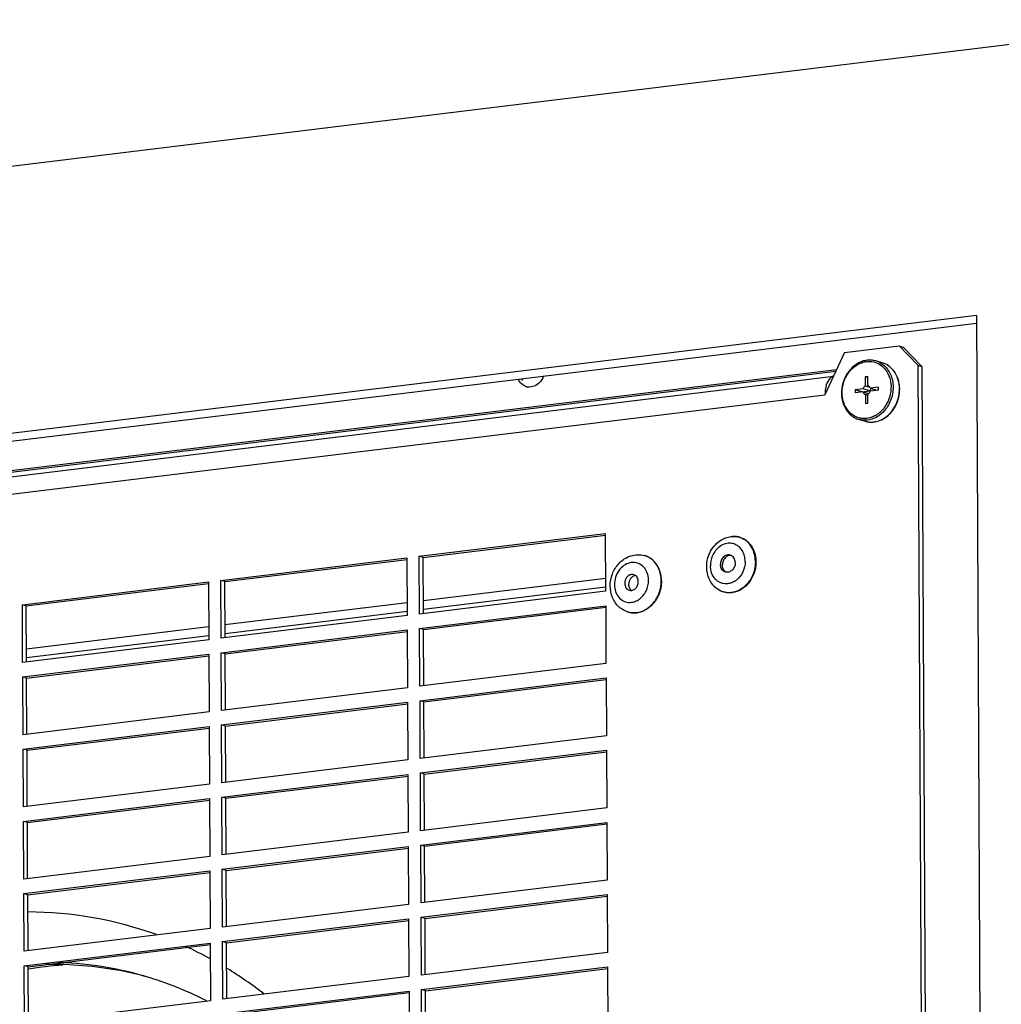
# Paper-space layout '45651_1_3' of a CAD drawing. Header units: millimetres. Extents: x -231 to 594, y 0 to 420.
# Tile 276 of 279: x 373 to 400, y 312 to 339. Entities that reach past the tile are written whole.
import ezdxf

# ---------------------------------------------------------------- set-up
doc = ezdxf.new("R2010")
doc.units = ezdxf.units.MM
doc.header["$LTSCALE"] = 32.67
doc.layers.get('0').update_dxf_attribs({"linetype": 'CONTINUOUS'})
doc.layers.add('02___PRT_ALL_AXES', color=7, linetype='CONTINUOUS')

psp = doc.layouts.new('45651_1_3')

# ---------------------------------------------------------------- linework, layer by layer
at = {"color": 7, "linetype": 'CONTINUOUS'}
for p, q in [((329.022, 329.134), (405.845, 338.511)), ((399.465, 330.457), (335.474, 322.646)), ((399.465, 330.457), (399.817, 259.304)), ((395.873, 329.45), (397.363, 329.632)), ((397.873, 329.104), (397.363, 329.632)), ((397.363, 329.632), (397.47, 329.601)), ((395.873, 329.45), (395.342, 328.304)), ((396.9, 329.173), (396.726, 329.222)), ((397.873, 329.104), (398.1, 283.11)), ((397.873, 329.104), (397.98, 329.074)), ((340.173, 322.171), (395.637, 328.941)), ((340.548, 322.089), (395.574, 328.805)), ((396.509, 328.803), (396.439, 328.795)), ((396.439, 328.795), (396.44, 328.543)), ((396.509, 328.775), (396.439, 328.795)), ((396.51, 328.552), (396.509, 328.803)), ((340.3, 321.585), (395.342, 328.304)), ((396.377, 328.461), (396.161, 328.435)), ((396.161, 328.435), (396.162, 328.354)), ((396.346, 328.382), (396.161, 328.435)), ((396.377, 328.38), (396.162, 328.354)), ((396.346, 328.382), (396.562, 328.408)), ((396.346, 328.376), (396.346, 328.382)), ((396.562, 328.408), (396.377, 328.461)), ((396.377, 328.38), (396.532, 328.336)), ((396.44, 328.543), (396.565, 328.508)), ((396.442, 328.313), (396.443, 328.062)), ((396.512, 328.293), (396.442, 328.313)), ((396.513, 328.071), (396.511, 328.322)), ((396.79, 328.512), (396.575, 328.485)), ((396.575, 328.485), (396.76, 328.432)), ((396.791, 328.43), (396.575, 328.404)), ((396.76, 328.432), (396.791, 328.436)), ((396.79, 328.512), (396.791, 328.43)), ((396.443, 328.062), (396.513, 328.071)), ((396.27, 327.63), (396.444, 327.581)), ((384.298, 323.907), (389.363, 324.526)), ((389.363, 324.526), (389.371, 322.953)), ((378.895, 323.248), (383.96, 323.866)), ((383.96, 323.866), (383.968, 322.294)), ((384.306, 322.335), (384.298, 323.907)), ((384.405, 323.877), (384.298, 323.907)), ((373.492, 322.588), (378.558, 323.207)), ((378.558, 323.207), (378.565, 321.634)), ((378.903, 321.675), (378.895, 323.248)), ((379.002, 323.217), (378.895, 323.248)), ((384.411, 322.706), (389.369, 323.311)), ((390.885, 323.237), (390.885, 323.238)), ((390.885, 323.237), (390.885, 323.238)), ((389.371, 322.953), (384.306, 322.335)), ((384.412, 322.466), (389.371, 323.071)), ((390.285, 322.736), (390.286, 322.737)), ((390.285, 322.736), (390.286, 322.736)), ((373.5, 321.016), (373.492, 322.588)), ((373.599, 322.558), (373.492, 322.588)), ((379.008, 322.047), (383.966, 322.652)), ((379.009, 321.806), (383.968, 322.411)), ((384.308, 321.942), (389.373, 322.56)), ((389.373, 322.56), (389.381, 320.988)), ((383.968, 322.294), (378.903, 321.675)), ((390.15, 322.366), (390.152, 322.366)), ((373.605, 321.387), (378.564, 321.992)), ((378.905, 321.282), (383.97, 321.901)), ((383.97, 321.901), (383.978, 320.328)), ((384.316, 320.369), (384.308, 321.942)), ((384.415, 321.911), (384.308, 321.942)), ((378.565, 321.634), (373.5, 321.016)), ((373.606, 321.147), (378.565, 321.752)), ((373.502, 320.623), (378.567, 321.241)), ((378.567, 321.241), (378.575, 319.669)), ((378.913, 319.71), (378.905, 321.282)), ((379.012, 321.252), (378.905, 321.282)), ((389.381, 320.988), (384.316, 320.369)), ((373.51, 319.05), (373.502, 320.623)), ((373.609, 320.592), (373.502, 320.623)), ((384.318, 319.976), (389.383, 320.594)), ((389.383, 320.594), (389.391, 319.022)), ((383.978, 320.328), (378.913, 319.71)), ((378.915, 319.317), (383.98, 319.935)), ((383.98, 319.935), (383.988, 318.363)), ((384.325, 318.404), (384.318, 319.976)), ((384.425, 319.946), (384.318, 319.976)), ((378.575, 319.669), (373.51, 319.05)), ((373.512, 318.657), (378.577, 319.276)), ((378.577, 319.276), (378.585, 317.703)), ((378.922, 317.744), (378.915, 319.317)), ((379.022, 319.286), (378.915, 319.317)), ((389.391, 319.022), (384.325, 318.404)), ((373.519, 317.085), (373.512, 318.657)), ((373.619, 318.627), (373.512, 318.657)), ((384.327, 318.011), (389.393, 318.629)), ((389.393, 318.629), (389.4, 317.056)), ((383.988, 318.363), (378.922, 317.744)), ((378.924, 317.351), (383.99, 317.969)), ((383.99, 317.969), (383.997, 316.397)), ((384.335, 316.438), (384.327, 318.011)), ((384.435, 317.98), (384.327, 318.011)), ((378.585, 317.703), (373.519, 317.085)), ((373.521, 316.692), (378.587, 317.31)), ((378.587, 317.31), (378.594, 315.738)), ((378.932, 315.779), (378.924, 317.351)), ((379.032, 317.321), (378.924, 317.351)), ((389.4, 317.056), (384.335, 316.438)), ((373.529, 315.119), (373.521, 316.692)), ((373.629, 316.661), (373.521, 316.692)), ((384.337, 316.045), (389.402, 316.663)), ((389.402, 316.663), (389.41, 315.091)), ((383.997, 316.397), (378.932, 315.779)), ((378.934, 315.386), (383.999, 316.004)), ((383.999, 316.004), (384.007, 314.431)), ((384.345, 314.473), (384.337, 316.045)), ((384.444, 316.014), (384.337, 316.045)), ((378.594, 315.738), (373.529, 315.119)), ((373.531, 314.726), (378.596, 315.344)), ((378.596, 315.344), (378.604, 313.772)), ((378.942, 313.813), (378.934, 315.386)), ((379.041, 315.355), (378.934, 315.386)), ((389.41, 315.091), (384.345, 314.473)), ((373.539, 313.154), (373.531, 314.726)), ((373.638, 314.695), (373.531, 314.726)), ((384.347, 314.08), (389.412, 314.698)), ((389.412, 314.698), (389.42, 313.125)), ((384.007, 314.431), (378.942, 313.813)), ((378.944, 313.42), (384.009, 314.038)), ((384.009, 314.038), (384.017, 312.466)), ((384.355, 312.507), (384.347, 314.08)), ((384.454, 314.049), (384.347, 314.08)), ((378.604, 313.772), (373.539, 313.154)), ((373.541, 312.761), (378.606, 313.379)), ((378.606, 313.379), (378.614, 311.806)), ((378.952, 311.848), (378.944, 313.42)), ((379.051, 313.389), (378.944, 313.42)), ((389.42, 313.125), (384.355, 312.507)), ((373.549, 311.188), (373.541, 312.761)), ((373.648, 312.73), (373.541, 312.761)), ((373.658, 312.672), (373.647, 312.67)), ((373.659, 312.641), (373.648, 312.64)), ((384.356, 312.114), (389.422, 312.732)), ((389.422, 312.732), (389.43, 311.16)), ((384.017, 312.466), (378.952, 311.848)), ((378.953, 311.455), (384.019, 312.073)), ((384.019, 312.073), (384.027, 310.5)), ((384.364, 310.542), (384.356, 312.114)), ((384.464, 312.083), (384.356, 312.114)), ((378.614, 311.806), (373.549, 311.188))]:
    psp.add_line(p, q, dxfattribs=at)
at = {"color": 3, "linetype": 'CONTINUOUS'}
for p, q in [((399.466, 330.238), (336.01, 322.493)), ((397.47, 329.601), (397.98, 329.074)), ((340.066, 322.201), (395.659, 328.987)), ((397.98, 329.074), (398.09, 306.842)), ((384.405, 323.877), (389.369, 324.482)), ((379.002, 323.217), (383.966, 323.823)), ((384.413, 322.348), (384.405, 323.877)), ((379.01, 321.688), (379.002, 323.217)), ((373.599, 322.558), (378.563, 323.164)), ((373.607, 321.029), (373.599, 322.558)), ((384.415, 321.911), (389.378, 322.517)), ((384.423, 320.382), (384.415, 321.911)), ((379.012, 321.252), (383.975, 321.857)), ((373.609, 320.592), (378.572, 321.198)), ((379.02, 319.723), (379.012, 321.252)), ((373.617, 319.063), (373.609, 320.592)), ((384.425, 319.946), (389.388, 320.551)), ((379.022, 319.286), (383.985, 319.892)), ((384.432, 318.417), (384.425, 319.946)), ((373.619, 318.627), (378.582, 319.232)), ((379.029, 317.757), (379.022, 319.286)), ((373.626, 317.098), (373.619, 318.627)), ((384.435, 317.98), (389.398, 318.586)), ((379.032, 317.321), (383.995, 317.926)), ((384.442, 316.451), (384.435, 317.98)), ((379.039, 315.792), (379.032, 317.321)), ((373.629, 316.661), (378.592, 317.267)), ((373.636, 315.132), (373.629, 316.661)), ((384.444, 316.014), (389.408, 316.62)), ((384.452, 314.486), (384.444, 316.014)), ((379.041, 315.355), (384.005, 315.961)), ((373.638, 314.695), (378.602, 315.301)), ((379.049, 313.826), (379.041, 315.355)), ((373.646, 313.167), (373.638, 314.695)), ((384.454, 314.049), (389.417, 314.655)), ((379.051, 313.389), (384.014, 313.995)), ((384.461, 312.52), (384.454, 314.049)), ((373.648, 312.73), (378.611, 313.336)), ((379.059, 311.861), (379.051, 313.389)), ((373.656, 311.201), (373.648, 312.73)), ((384.464, 312.083), (389.427, 312.689)), ((379.061, 311.424), (384.024, 312.03)), ((384.471, 310.555), (384.464, 312.083))]:
    psp.add_line(p, q, dxfattribs=at)
at = {"color": 7, "linetype": 'CONTINUOUS'}
psp.add_lwpolyline([(390.15, 322.366), (390.151, 322.366), (390.152, 322.366)], dxfattribs=at)
for centre, radius, start, end in [((396.568, 328.672), 0.573, 66.3791, 74.0132), ((396.527, 328.471), 0.843, 11.6138, 19.5572), ((396.538, 328.468), 0.838, 12.1889, 20.2063), ((396.52, 328.42), 0.149, 153.3089, 163.9386), ((396.705, 328.367), 0.149, 153.3089, 163.9386), ((396.432, 328.445), 0.149, 333.3089, 343.9386), ((396.373, 328.462), 0.998, 335.2101, 352.9276), ((396.387, 328.458), 0.99, 335.4013, 354.2482), ((396.402, 328.458), 0.968, 352.9707, 0.2728), ((396.42, 328.454), 0.957, 354.311, 359.7982), ((396.363, 328.362), 0.717, 297.3613, 304.499), ((396.484, 328.387), 0.863, 314.7133, 316.5746), ((396.497, 328.383), 0.856, 314.7386, 315.136), ((396.601, 328.129), 0.571, 254.0271, 256.7441), ((396.602, 328.135), 0.576, 256.7668, 265.9788), ((396.603, 328.141), 0.582, 265.9717, 266.9676), ((396.603, 328.154), 0.595, 266.9885, 277.017), ((396.602, 328.171), 0.612, 276.9591, 277.3785), ((396.605, 328.179), 0.621, 276.523, 276.959), ((396.365, 328.373), 0.779, 304.3958, 305.7755), ((390.278, 323.394), 0.552, 73.4508, 74.0267), ((390.277, 323.392), 0.554, 65.8024, 73.4428), ((390.276, 323.391), 0.556, 64.8713, 65.8017), ((390.269, 323.377), 0.572, 52.9451, 64.807), ((390.076, 323.304), 0.452, 33.9925, 41.012), ((390.057, 323.291), 0.475, 29.8343, 34.0144), ((390.042, 323.282), 0.492, 26.5002, 29.8354), ((390.032, 323.277), 0.503, 25.6117, 26.5093), ((390.004, 323.133), 0.487, 294.4913, 302.5426), ((389.991, 323.154), 0.511, 302.4987, 305.1429), ((390.141, 322.917), 0.552, 254.0267, 254.6049), ((390.143, 322.926), 0.56, 254.6809, 270.7737), ((373.584, 303.676), 10.551, 70.3059, 89.6772), ((373.545, 303.629), 10.609, 61.4828, 65.5805), ((375.344, 302.262), 10.545, 94.0576, 99.2), ((374.127, 303.131), 9.727, 74.0775, 88.5633), ((374.361, 303.168), 9.627, 74.8698, 75.3545), ((374.263, 303.634), 9.206, 73.5192, 74.0294), ((373.357, 303.317), 10.973, 52.28, 58.6342), ((374.224, 303.518), 9.327, 63.1512, 73.4913), ((374.188, 303.446), 9.408, 62.6323, 63.1579)]:
    psp.add_arc(centre, radius, start, end, dxfattribs=at)
for points, knots in [([(396.489, 329.241), (396.447, 329.235), (396.363, 329.216), (396.202, 329.146), (396.022, 329), (395.868, 328.761), (395.788, 328.484), (395.79, 328.2), (395.863, 327.98), (395.961, 327.833), (396.05, 327.743), (396.154, 327.673), (396.231, 327.642), (396.27, 327.63)], [0, 0, 0, 0, 0.058706, 0.118972, 0.244325, 0.375617, 0.50926, 0.640691, 0.766266, 0.826643, 0.885437, 0.943038, 1, 1, 1, 1]), ([(396.48, 327.659), (396.437, 327.654), (396.35, 327.653), (396.223, 327.682), (396.106, 327.74), (396.004, 327.826), (395.92, 327.934), (395.837, 328.106), (395.794, 328.356), (395.845, 328.658), (395.986, 328.929), (396.17, 329.098), (396.339, 329.18), (396.428, 329.201), (396.472, 329.206)], [0, 0, 0, 0, 0.057408, 0.11412, 0.171108, 0.229278, 0.289315, 0.351573, 0.481902, 0.6174, 0.752004, 0.880082, 0.941072, 1, 1, 1, 1]), ([(396.472, 329.206), (396.537, 329.214), (396.671, 329.208), (396.793, 329.154), (396.847, 329.118)], [0, 0, 0, 0, 0.501268, 1, 1, 1, 1]), ([(396.726, 329.222), (396.688, 329.233), (396.609, 329.247), (396.529, 329.245), (396.489, 329.241)], [0, 0, 0, 0, 0.497363, 1, 1, 1, 1]), ([(396.797, 329.197), (396.845, 329.176), (396.936, 329.12), (397.048, 329.003), (397.132, 328.857), (397.167, 328.747), (397.178, 328.691)], [0, 0, 0, 0, 0.237016, 0.481159, 0.735264, 1, 1, 1, 1]), ([(396.847, 329.118), (396.882, 329.095), (396.947, 329.039), (397.056, 328.901), (397.105, 328.773), (397.123, 328.684)], [0, 0, 0, 0, 0.238572, 0.48443, 1, 1, 1, 1]), ([(397.324, 328.757), (397.306, 328.807), (397.259, 328.903), (397.161, 329.025), (397.04, 329.119), (396.947, 329.159), (396.9, 329.173)], [0, 0, 0, 0, 0.261143, 0.513455, 0.758693, 1, 1, 1, 1]), ([(397.321, 328.753), (397.303, 328.804), (397.257, 328.901), (397.16, 329.025), (397.039, 329.119), (396.947, 329.159), (396.9, 329.173)], [0, 0, 0, 0, 0.263036, 0.515844, 0.760284, 1, 1, 1, 1]), ([(395.574, 328.804), (395.539, 328.796), (395.444, 328.736), (395.36, 328.552), (395.342, 328.393), (395.342, 328.304)], [0, 0, 0, 0, 0.184773, 0.542376, 1, 1, 1, 1]), ([(397.178, 328.691), (397.203, 328.572), (397.202, 328.322), (397.112, 328.09), (397.047, 327.986)], [0, 0, 0, 0, 0.496138, 1, 1, 1, 1]), ([(397.123, 328.684), (397.129, 328.657), (397.146, 328.543), (397.141, 328.425), (397.125, 328.34)], [0, 0, 0, 0, 0.245974, 1, 1, 1, 1]), ([(397.371, 328.462), (397.371, 328.477), (397.369, 328.537), (397.361, 328.597), (397.352, 328.641)], [0, 0, 0, 0, 0.252776, 1, 1, 1, 1]), ([(397.377, 328.45), (397.377, 328.467), (397.376, 328.532), (397.367, 328.597), (397.357, 328.645)], [0, 0, 0, 0, 0.252789, 1, 1, 1, 1]), ([(396.377, 328.38), (396.382, 328.364), (396.398, 328.335), (396.427, 328.318), (396.442, 328.313)], [0, 0, 0, 0, 0.517284, 1, 1, 1, 1]), ([(396.44, 328.543), (396.435, 328.541), (396.413, 328.526), (396.396, 328.505), (396.387, 328.487)], [0, 0, 0, 0, 0.241441, 1, 1, 1, 1]), ([(396.575, 328.485), (396.57, 328.501), (396.554, 328.53), (396.525, 328.548), (396.51, 328.552)], [0, 0, 0, 0, 0.517284, 1, 1, 1, 1]), ([(396.532, 328.336), (396.535, 328.339), (396.548, 328.351), (396.559, 328.366), (396.565, 328.378)], [0, 0, 0, 0, 0.24482, 1, 1, 1, 1]), ([(396.572, 328.434), (396.574, 328.438), (396.583, 328.454), (396.595, 328.468), (396.605, 328.477)], [0, 0, 0, 0, 0.25558, 1, 1, 1, 1]), ([(397.125, 328.34), (397.12, 328.311), (397.093, 328.197), (397.045, 328.088), (396.998, 328.014)], [0, 0, 0, 0, 0.251493, 1, 1, 1, 1]), ([(397.104, 327.779), (397.123, 327.798), (397.196, 327.878), (397.254, 327.972), (397.288, 328.046)], [0, 0, 0, 0, 0.246321, 1, 1, 1, 1]), ([(397.111, 327.794), (397.128, 327.812), (397.194, 327.888), (397.247, 327.975), (397.279, 328.044)], [0, 0, 0, 0, 0.246314, 1, 1, 1, 1]), ([(396.854, 327.84), (396.847, 327.833), (396.82, 327.809), (396.791, 327.787), (396.769, 327.771)], [0, 0, 0, 0, 0.252535, 1, 1, 1, 1]), ([(397.047, 327.986), (397.031, 327.962), (396.968, 327.87), (396.887, 327.79), (396.82, 327.741)], [0, 0, 0, 0, 0.256279, 1, 1, 1, 1]), ([(396.998, 328.014), (396.988, 327.998), (396.946, 327.935), (396.896, 327.878), (396.854, 327.84)], [0, 0, 0, 0, 0.253962, 1, 1, 1, 1]), ([(396.882, 327.624), (396.901, 327.633), (396.977, 327.674), (397.045, 327.728), (397.091, 327.774)], [0, 0, 0, 0, 0.244623, 1, 1, 1, 1]), ([(396.888, 327.624), (396.907, 327.633), (396.984, 327.674), (397.053, 327.729), (397.1, 327.775)], [0, 0, 0, 0, 0.245231, 1, 1, 1, 1]), ([(396.502, 327.613), (396.463, 327.608), (396.384, 327.606), (396.307, 327.62), (396.27, 327.63)], [0, 0, 0, 0, 0.503104, 1, 1, 1, 1]), ([(396.444, 327.581), (396.481, 327.57), (396.558, 327.556), (396.637, 327.557), (396.676, 327.562)], [0, 0, 0, 0, 0.497454, 1, 1, 1, 1]), ([(396.692, 327.725), (396.675, 327.717), (396.608, 327.685), (396.535, 327.666), (396.48, 327.659)], [0, 0, 0, 0, 0.255842, 1, 1, 1, 1]), ([(396.805, 327.73), (396.759, 327.699), (396.662, 327.647), (396.555, 327.619), (396.502, 327.613)], [0, 0, 0, 0, 0.509999, 1, 1, 1, 1]), ([(396.68, 327.563), (396.697, 327.566), (396.767, 327.578), (396.834, 327.601), (396.882, 327.624)], [0, 0, 0, 0, 0.245834, 1, 1, 1, 1]), ([(396.681, 327.562), (396.698, 327.565), (396.77, 327.576), (396.839, 327.6), (396.888, 327.624)], [0, 0, 0, 0, 0.246403, 1, 1, 1, 1]), ([(389.727, 323.705), (389.771, 323.754), (389.872, 323.84), (390.049, 323.926), (390.241, 323.959), (390.369, 323.943), (390.43, 323.925)], [0, 0, 0, 0, 0.256297, 0.507507, 0.75478, 1, 1, 1, 1]), ([(390.353, 323.66), (390.308, 323.694), (390.201, 323.743), (390.022, 323.738), (389.854, 323.658), (389.766, 323.567), (389.729, 323.514)], [0, 0, 0, 0, 0.236831, 0.476028, 0.729324, 1, 1, 1, 1]), ([(390.885, 323.238), (390.884, 323.355), (390.85, 323.53), (390.734, 323.724), (390.656, 323.801), (390.614, 323.833)], [0, 0, 0, 0, 0.518689, 0.764231, 1, 1, 1, 1]), ([(389.495, 323.098), (389.495, 323.209), (389.535, 323.431), (389.653, 323.624), (389.727, 323.705)], [0, 0, 0, 0, 0.501763, 1, 1, 1, 1]), ([(389.729, 323.514), (389.691, 323.46), (389.631, 323.338), (389.611, 323.204), (389.611, 323.138)], [0, 0, 0, 0, 0.499192, 1, 1, 1, 1]), ([(390.54, 323.251), (390.54, 323.273), (390.535, 323.356), (390.513, 323.439), (390.486, 323.495)], [0, 0, 0, 0, 0.257395, 1, 1, 1, 1]), ([(390.136, 323.406), (390.108, 323.414), (390.044, 323.413), (389.96, 323.361), (389.904, 323.276), (389.89, 323.206), (389.89, 323.172)], [0, 0, 0, 0, 0.225663, 0.469214, 0.731933, 1, 1, 1, 1]), ([(390.187, 323.38), (390.161, 323.378), (390.11, 323.36), (390.026, 323.286), (389.997, 323.198), (389.997, 323.141)], [0, 0, 0, 0, 0.231614, 0.480694, 1, 1, 1, 1]), ([(390.015, 322.983), (390.043, 322.975), (390.107, 322.976), (390.191, 323.028), (390.248, 323.113), (390.261, 323.182), (390.261, 323.217)], [0, 0, 0, 0, 0.225663, 0.469214, 0.731933, 1, 1, 1, 1]), ([(390.261, 323.217), (390.261, 323.259), (390.245, 323.323), (390.189, 323.383), (390.154, 323.401), (390.136, 323.406)], [0, 0, 0, 0, 0.522511, 0.765758, 1, 1, 1, 1]), ([(390.152, 322.366), (390.247, 322.367), (390.446, 322.422), (390.686, 322.623), (390.847, 322.908), (390.885, 323.128), (390.885, 323.237)], [0, 0, 0, 0, 0.228754, 0.475367, 0.736376, 1, 1, 1, 1]), ([(390.286, 322.736), (390.365, 322.792), (390.495, 322.952), (390.54, 323.151), (390.54, 323.251)], [0, 0, 0, 0, 0.49116, 1, 1, 1, 1]), ([(389.734, 322.531), (389.657, 322.6), (389.535, 322.78), (389.496, 322.992), (389.495, 323.098)], [0, 0, 0, 0, 0.491948, 1, 1, 1, 1]), ([(389.611, 323.138), (389.612, 323.073), (389.631, 322.948), (389.693, 322.836), (389.732, 322.791)], [0, 0, 0, 0, 0.515842, 1, 1, 1, 1]), ([(389.89, 323.172), (389.89, 323.13), (389.907, 323.066), (389.962, 323.006), (389.997, 322.988), (390.015, 322.983)], [0, 0, 0, 0, 0.522511, 0.765758, 1, 1, 1, 1]), ([(389.997, 323.141), (389.997, 323.109), (390.009, 323.046), (390.049, 322.994), (390.073, 322.977)], [0, 0, 0, 0, 0.520806, 1, 1, 1, 1]), ([(389.732, 322.791), (389.77, 322.747), (389.863, 322.674), (389.979, 322.65), (390.035, 322.651)], [0, 0, 0, 0, 0.505062, 1, 1, 1, 1]), ([(390.121, 322.661), (390.143, 322.666), (390.171, 322.675), (390.198, 322.687), (390.205, 322.69)], [0, 0, 0, 0, 0.746766, 1, 1, 1, 1]), ([(389.989, 322.387), (389.942, 322.4), (389.85, 322.439), (389.77, 322.497), (389.734, 322.531)], [0, 0, 0, 0, 0.498753, 1, 1, 1, 1]), ([(376.795, 312.481), (376.579, 312.538), (375.705, 312.734), (374.804, 312.808), (374.131, 312.794)], [0, 0, 0, 0, 0.249191, 1, 1, 1, 1])]:
    psp.add_open_spline(points, degree=3, knots=knots, dxfattribs=at)
for points in [[(396.511, 328.322), (396.519, 328.326), (396.525, 328.33), (396.532, 328.336)], [(390.417, 323.6), (390.398, 323.622), (390.377, 323.642), (390.353, 323.66)], [(390.035, 322.651), (390.064, 322.651), (390.093, 322.655), (390.121, 322.661)]]:
    psp.add_open_spline(points, degree=3, dxfattribs=at)
at = {"layer": '02___PRT_ALL_AXES', "color": 7, "linetype": 'CONTINUOUS'}
for p, q in [((390.43, 323.925), (390.435, 323.924)), ((390.89, 323.237), (390.89, 323.239)), ((390.89, 323.237), (390.89, 323.239)), ((389.989, 322.387), (389.995, 322.385))]:
    psp.add_line(p, q, dxfattribs=at)
for centre, radius, start, end in [((387.495, 328.863), 0.428, 198.6909, 203.7065), ((392.66, 323.796), 0.505, 26.4742, 28.1599), ((392.648, 323.791), 0.518, 23.0472, 26.4652), ((392.626, 323.781), 0.542, 17.667, 23.0336), ((392.732, 323.626), 0.17, 235.7843, 243.6221), ((392.611, 323.667), 0.52, 302.3932, 305.0297), ((392.6, 323.682), 0.539, 305.0381, 309.1746)]:
    psp.add_arc(centre, radius, start, end, dxfattribs=at)
at = {"layer": '02___PRT_ALL_AXES', "color": 3, "linetype": 'CONTINUOUS'}
psp.add_arc((387.298, 328.819), 0.309, 253.9561, 261.8152, dxfattribs=at)
for points in [[(387.213, 328.522), (387.119, 328.549), (387.035, 328.631), (386.995, 328.721)], [(387.575, 328.638), (387.496, 328.555), (387.368, 328.497), (387.254, 328.513)], [(387.68, 328.805), (387.656, 328.743), (387.621, 328.685), (387.575, 328.638)]]:
    psp.add_open_spline(points, degree=3, dxfattribs=at)
at = {"layer": '02___PRT_ALL_AXES', "color": 7, "linetype": 'CONTINUOUS'}
for points, knots in [([(392.122, 323.616), (392.122, 323.69), (392.14, 323.839), (392.221, 324.047), (392.35, 324.227), (392.465, 324.319), (392.526, 324.355)], [0, 0, 0, 0, 0.252685, 0.505866, 0.755771, 1, 1, 1, 1]), ([(392.526, 324.355), (392.572, 324.381), (392.667, 324.424), (392.77, 324.444), (392.822, 324.447)], [0, 0, 0, 0, 0.503655, 1, 1, 1, 1]), ([(392.822, 324.447), (392.858, 324.45), (392.933, 324.447), (393.005, 324.43), (393.04, 324.418)], [0, 0, 0, 0, 0.501726, 1, 1, 1, 1]), ([(393.038, 324.417), (393.004, 324.43), (392.932, 324.447), (392.858, 324.449), (392.822, 324.447)], [0, 0, 0, 0, 0.497785, 1, 1, 1, 1]), ([(393.448, 323.761), (393.448, 323.835), (393.429, 323.979), (393.346, 324.175), (393.214, 324.33), (393.098, 324.396), (393.038, 324.417)], [0, 0, 0, 0, 0.268654, 0.524565, 0.766992, 1, 1, 1, 1]), ([(393.04, 324.418), (393.092, 324.4), (393.193, 324.348), (393.316, 324.228), (393.406, 324.075), (393.441, 323.959), (393.451, 323.9)], [0, 0, 0, 0, 0.239063, 0.483633, 0.736943, 1, 1, 1, 1]), ([(393.015, 324.153), (392.982, 324.184), (392.906, 324.236), (392.772, 324.269), (392.632, 324.255), (392.499, 324.194), (392.383, 324.094), (392.293, 323.963), (392.237, 323.812), (392.224, 323.705), (392.224, 323.651)], [0, 0, 0, 0, 0.115143, 0.228606, 0.34451, 0.465978, 0.594068, 0.727679, 0.864131, 1, 1, 1, 1]), ([(393.105, 324.035), (393.099, 324.046), (393.074, 324.089), (393.042, 324.127), (393.015, 324.153)], [0, 0, 0, 0, 0.255555, 1, 1, 1, 1]), ([(390.89, 323.239), (390.89, 323.318), (390.869, 323.472), (390.775, 323.68), (390.628, 323.841), (390.501, 323.905), (390.435, 323.924)], [0, 0, 0, 0, 0.269263, 0.525079, 0.766998, 1, 1, 1, 1]), ([(393.448, 323.761), (393.448, 323.691), (393.432, 323.549), (393.362, 323.349), (393.267, 323.201), (393.173, 323.101), (393.072, 323.017), (392.931, 322.941), (392.749, 322.905), (392.568, 322.928), (392.46, 322.982), (392.412, 323.016)], [0, 0, 0, 0, 0.135263, 0.271249, 0.404859, 0.470065, 0.533815, 0.656301, 0.77306, 0.886436, 1, 1, 1, 1]), ([(392.763, 323.94), (392.748, 323.944), (392.715, 323.948), (392.649, 323.938), (392.571, 323.891), (392.509, 323.797), (392.494, 323.722), (392.494, 323.684)], [0, 0, 0, 0, 0.112343, 0.227385, 0.470397, 0.732539, 1, 1, 1, 1]), ([(392.791, 323.929), (392.776, 323.931), (392.746, 323.931), (392.685, 323.914), (392.615, 323.864), (392.561, 323.774), (392.548, 323.704), (392.548, 323.669)], [0, 0, 0, 0, 0.112455, 0.228391, 0.473236, 0.734722, 1, 1, 1, 1]), ([(392.9, 323.734), (392.9, 323.757), (392.893, 323.804), (392.865, 323.866), (392.821, 323.915), (392.783, 323.934), (392.763, 323.94)], [0, 0, 0, 0, 0.269304, 0.525128, 0.767037, 1, 1, 1, 1]), ([(393.17, 323.766), (393.17, 323.671), (393.129, 323.481), (393.012, 323.323), (392.94, 323.265)], [0, 0, 0, 0, 0.50699, 1, 1, 1, 1]), ([(393.17, 323.766), (393.17, 323.782), (393.167, 323.843), (393.156, 323.903), (393.142, 323.946)], [0, 0, 0, 0, 0.254584, 1, 1, 1, 1]), ([(393.464, 323.754), (393.465, 323.644), (393.425, 323.422), (393.309, 323.229), (393.236, 323.148)], [0, 0, 0, 0, 0.502811, 1, 1, 1, 1]), ([(393.451, 323.9), (393.453, 323.888), (393.461, 323.839), (393.464, 323.791), (393.464, 323.754)], [0, 0, 0, 0, 0.248116, 1, 1, 1, 1]), ([(392.412, 323.016), (392.367, 323.049), (392.283, 323.127), (392.192, 323.273), (392.135, 323.44), (392.122, 323.557), (392.122, 323.616)], [0, 0, 0, 0, 0.243289, 0.490589, 0.742875, 1, 1, 1, 1]), ([(392.661, 323.156), (392.632, 323.155), (392.574, 323.16), (392.49, 323.186), (392.414, 323.231), (392.325, 323.314), (392.245, 323.455), (392.225, 323.585), (392.224, 323.651)], [0, 0, 0, 0, 0.11817, 0.235667, 0.354295, 0.475655, 0.729371, 1, 1, 1, 1]), ([(392.631, 323.478), (392.611, 323.484), (392.573, 323.503), (392.529, 323.551), (392.501, 323.614), (392.495, 323.66), (392.494, 323.684)], [0, 0, 0, 0, 0.232963, 0.474872, 0.730696, 1, 1, 1, 1]), ([(392.636, 323.485), (392.623, 323.495), (392.598, 323.518), (392.56, 323.577), (392.548, 323.632), (392.548, 323.669)], [0, 0, 0, 0, 0.235311, 0.480559, 1, 1, 1, 1]), ([(392.9, 323.734), (392.9, 323.696), (392.885, 323.62), (392.823, 323.527), (392.745, 323.479), (392.679, 323.469), (392.646, 323.474), (392.631, 323.478)], [0, 0, 0, 0, 0.267461, 0.529603, 0.772615, 0.887657, 1, 1, 1, 1]), ([(390.89, 323.237), (390.891, 323.111), (390.852, 322.92), (390.733, 322.699), (390.615, 322.557), (390.474, 322.449), (390.317, 322.381), (390.153, 322.356), (390.046, 322.371), (389.995, 322.385)], [0, 0, 0, 0, 0.266615, 0.399707, 0.529331, 0.654029, 0.773336, 0.888014, 1, 1, 1, 1]), ([(392.889, 323.228), (392.884, 323.224), (392.86, 323.21), (392.835, 323.197), (392.816, 323.189)], [0, 0, 0, 0, 0.253015, 1, 1, 1, 1]), ([(393.236, 323.148), (393.182, 323.089), (393.059, 322.987), (392.873, 322.918), (392.722, 322.908), (392.612, 322.922), (392.506, 322.958), (392.442, 322.995), (392.412, 323.016)], [0, 0, 0, 0, 0.263971, 0.514984, 0.637206, 0.758053, 0.878608, 1, 1, 1, 1]), ([(392.739, 323.165), (392.732, 323.164), (392.707, 323.159), (392.68, 323.156), (392.661, 323.156)], [0, 0, 0, 0, 0.252284, 1, 1, 1, 1]), ([(392.816, 323.189), (392.809, 323.187), (392.784, 323.177), (392.758, 323.169), (392.739, 323.165)], [0, 0, 0, 0, 0.252832, 1, 1, 1, 1])]:
    psp.add_open_spline(points, degree=3, knots=knots, dxfattribs=at)

doc.saveas('drawing.dxf')
